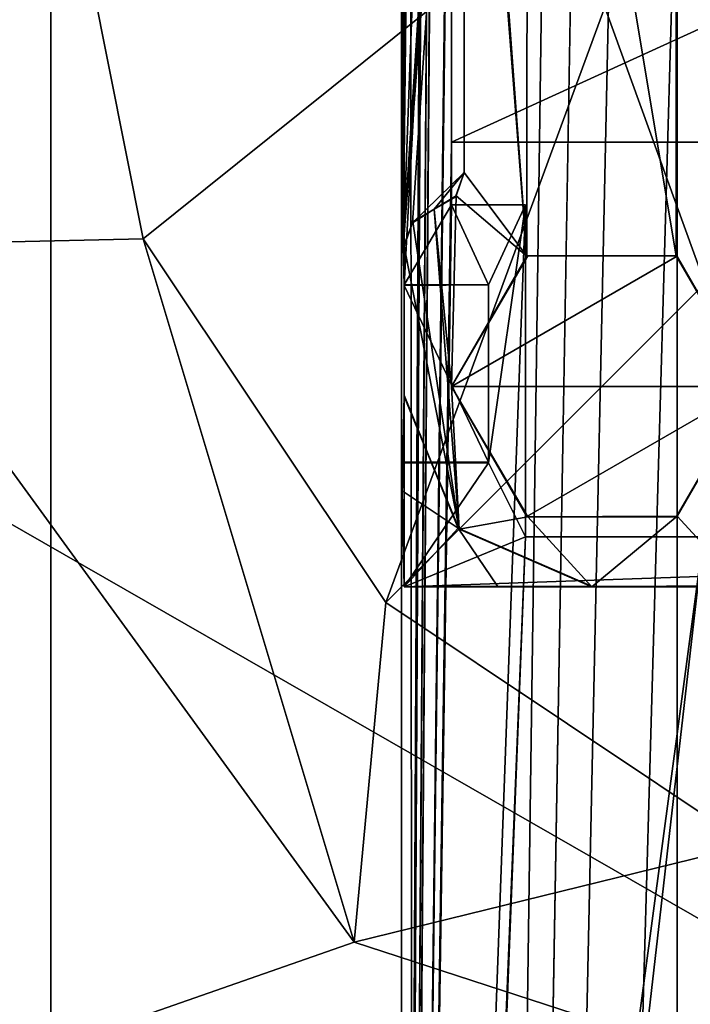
# Model space of a CAD drawing. Header units: millimetres. Extents: x -78 to 78, y -78 to 78.
# Tile 258 of 449: x 15.38 to 18.05, y -10.77 to -6.84. Entities that reach past the tile are written whole.
import ezdxf

# ---------------------------------------------------------------- set-up
doc = ezdxf.new("R2010")
doc.units = ezdxf.units.MM
doc.header["$LTSCALE"] = 41.718519
for name, color, linetype in [('1978', 7, 'CONTINUOUS'), ('1982', 7, 'CONTINUOUS'), ('1983', 7, 'CONTINUOUS'), ('2184', 7, 'CONTINUOUS'), ('2185', 7, 'CONTINUOUS'), ('2190', 7, 'CONTINUOUS'), ('2191', 7, 'CONTINUOUS'), ('2193', 7, 'CONTINUOUS'), ('2194', 7, 'CONTINUOUS'), ('2195', 7, 'CONTINUOUS'), ('2199', 7, 'CONTINUOUS'), ('2203', 7, 'CONTINUOUS'), ('2204', 7, 'CONTINUOUS'), ('2213', 7, 'CONTINUOUS'), ('2215', 7, 'CONTINUOUS'), ('2218', 7, 'CONTINUOUS'), ('2222', 7, 'CONTINUOUS'), ('2226', 7, 'CONTINUOUS'), ('2228', 7, 'CONTINUOUS'), ('2233', 7, 'CONTINUOUS'), ('2255', 7, 'CONTINUOUS'), ('2259', 7, 'CONTINUOUS'), ('2262', 7, 'CONTINUOUS'), ('2263', 7, 'CONTINUOUS'), ('2268', 7, 'CONTINUOUS'), ('2269', 7, 'CONTINUOUS'), ('291', 7, 'CONTINUOUS'), ('298', 7, 'CONTINUOUS'), ('301', 7, 'CONTINUOUS'), ('304', 7, 'CONTINUOUS'), ('328', 7, 'CONTINUOUS'), ('344', 7, 'CONTINUOUS'), ('6', 7, 'CONTINUOUS'), ('748', 7, 'CONTINUOUS'), ('828', 7, 'CONTINUOUS'), ('852', 7, 'CONTINUOUS'), ('880', 7, 'CONTINUOUS'), ('971', 7, 'CONTINUOUS')]:
    doc.layers.add(name, color=color, linetype=linetype)

msp = doc.modelspace()

# ---------------------------------------------------------------- linework, layer by layer
at = {"layer": '1978', "color": 7, "linetype": 'CONTINUOUS'}
for points in [[(16.9, 21.1, 20.074), (23.1, 21.1, 20.074), (23.1, -21.1, 20.074), (16.9, 21.1, 20.074)], [(16.9, -21.1, 20.074), (16.9, 21.1, 20.074), (23.1, -21.1, 20.074), (16.9, -21.1, 20.074)]]:
    msp.add_3dface(points, dxfattribs=at)
at = {"layer": '1982', "color": 7, "linetype": 'CONTINUOUS'}
for points in [[(16.9, 21.1, 20.074), (16.9, -21.1, 20.074), (16.9, 21.1, 21.67), (16.9, 21.1, 20.074)], [(16.9, 21.1, 21.67), (16.9, -21.1, 20.074), (16.9, -21.1, 21.67), (16.9, 21.1, 21.67)]]:
    msp.add_3dface(points, dxfattribs=at)
at = {"layer": '1983', "color": 7, "linetype": 'CONTINUOUS'}
for points in [[(16.9, 21.1, 21.67), (16.9, -21.1, 21.67), (17.1, 19.575, 21.67), (16.9, 21.1, 21.67)], [(17.1, 19.575, 21.67), (16.9, -21.1, 21.67), (17.1, 19.325, 21.67), (17.1, 19.575, 21.67)], [(16.9, -21.1, 21.67), (17.1, 16.675, 21.67), (17.1, 19.325, 21.67), (16.9, -21.1, 21.67)], [(17.1, 16.675, 21.67), (16.9, -21.1, 21.67), (17.1, 16.425, 21.67), (17.1, 16.675, 21.67)], [(17.1, 16.425, 21.67), (16.9, -21.1, 21.67), (17.1, 7.575, 21.67), (17.1, 16.425, 21.67)], [(17.1, 7.575, 21.67), (16.9, -21.1, 21.67), (17.1, 7.325, 21.67), (17.1, 7.575, 21.67)], [(16.9, -21.1, 21.67), (17.1, 4.675, 21.67), (17.1, 7.325, 21.67), (16.9, -21.1, 21.67)], [(17.1, 4.675, 21.67), (16.9, -21.1, 21.67), (17.1, 4.425, 21.67), (17.1, 4.675, 21.67)], [(17.1, 4.425, 21.67), (16.9, -21.1, 21.67), (17.1, -4.425, 21.67), (17.1, 4.425, 21.67)], [(17.1, -4.425, 21.67), (16.9, -21.1, 21.67), (17.1, -4.675, 21.67), (17.1, -4.425, 21.67)], [(16.9, -21.1, 21.67), (17.1, -7.325, 21.67), (17.1, -4.675, 21.67), (16.9, -21.1, 21.67)], [(17.1, -7.325, 21.67), (22.9, -7.325, 21.67), (22.9, -4.675, 21.67), (17.1, -7.325, 21.67)], [(17.1, -7.325, 21.67), (22.9, -4.675, 21.67), (17.1, -4.675, 21.67), (17.1, -7.325, 21.67)], [(17.1, -7.325, 21.67), (16.9, -21.1, 21.67), (17.1, -7.575, 21.67), (17.1, -7.325, 21.67)], [(17.1, -7.575, 21.67), (16.9, -21.1, 21.67), (17.395, -7.575, 21.67), (17.1, -7.575, 21.67)], [(17.395, -7.575, 21.67), (16.9, -21.1, 21.67), (17.395, -8.9, 21.67), (17.395, -7.575, 21.67)], [(17.395, -8.9, 21.67), (16.9, -21.1, 21.67), (17.1, -16.425, 21.67), (17.395, -8.9, 21.67)], [(18.105, -8.9, 21.67), (17.395, -8.9, 21.67), (17.1, -16.425, 21.67), (18.105, -8.9, 21.67)], [(17.395, -15.1, 21.67), (18.105, -8.9, 21.67), (17.1, -16.425, 21.67), (17.395, -15.1, 21.67)], [(21.895, -8.9, 21.67), (18.105, -8.9, 21.67), (17.395, -15.1, 21.67), (21.895, -8.9, 21.67)], [(22.605, -8.9, 21.67), (21.895, -8.9, 21.67), (17.395, -15.1, 21.67), (22.605, -8.9, 21.67)], [(18.105, -15.1, 21.67), (22.605, -8.9, 21.67), (17.395, -15.1, 21.67), (18.105, -15.1, 21.67)]]:
    msp.add_3dface(points, dxfattribs=at)
at = {"layer": '2184', "color": 7, "linetype": 'CONTINUOUS'}
for points in [[(17.03, -7.593, 24.95), (16.9431, -7.6467, 24.95), (17.03, -7.593, 25.1), (17.03, -7.593, 24.95)], [(17.03, -7.593, 25.1), (16.9431, -7.6467, 24.95), (16.9453, -7.6431, 25.1), (17.03, -7.593, 25.1)], [(16.9431, -7.6467, 24.95), (16.9057, -7.7448, 24.95), (16.91, -7.74, 25.1), (16.9431, -7.6467, 24.95)], [(16.9453, -7.6431, 25.1), (16.9431, -7.6467, 24.95), (16.91, -7.74, 25.1), (16.9453, -7.6431, 25.1)]]:
    msp.add_3dface(points, dxfattribs=at)
at = {"layer": '2185', "color": 7, "linetype": 'CONTINUOUS'}
for points in [[(17.15, -7.4461, 24.95), (17.1147, -7.5429, 24.95), (17.15, -7.4461, 25.1), (17.15, -7.4461, 24.95)], [(17.1147, -7.5429, 24.95), (17.1179, -7.539, 25.1), (17.15, -7.4461, 25.1), (17.1147, -7.5429, 24.95)], [(17.03, -7.593, 24.95), (17.03, -7.593, 25.1), (17.1179, -7.539, 25.1), (17.03, -7.593, 24.95)], [(17.1147, -7.5429, 24.95), (17.03, -7.593, 24.95), (17.1179, -7.539, 25.1), (17.1147, -7.5429, 24.95)]]:
    msp.add_3dface(points, dxfattribs=at)
at = {"layer": '2190', "color": 7, "linetype": 'CONTINUOUS'}
for points in [[(16.9057, -4.2552, 24.95), (16.9057, -7.7448, 24.95), (16.9444, -4.3555, 24.95), (16.9057, -4.2552, 24.95)], [(16.9444, -4.3555, 24.95), (16.9057, -7.7448, 24.95), (17.03, -4.407, 24.95), (16.9444, -4.3555, 24.95)], [(17.03, -4.407, 24.95), (16.9057, -7.7448, 24.95), (17.1179, -4.461, 24.95), (17.03, -4.407, 24.95)], [(17.1179, -4.461, 24.95), (16.9057, -7.7448, 24.95), (17.15, -4.5539, 24.95), (17.1179, -4.461, 24.95)], [(16.9057, -7.7448, 24.95), (16.9431, -7.6467, 24.95), (17.15, -4.5539, 24.95), (16.9057, -7.7448, 24.95)], [(17.15, -4.5539, 24.95), (16.9431, -7.6467, 24.95), (17.15, -7.4461, 24.95), (17.15, -4.5539, 24.95)], [(16.9431, -7.6467, 24.95), (17.03, -7.593, 24.95), (17.15, -7.4461, 24.95), (16.9431, -7.6467, 24.95)], [(17.15, -7.4461, 24.95), (17.03, -7.593, 24.95), (17.1147, -7.5429, 24.95), (17.15, -7.4461, 24.95)]]:
    msp.add_3dface(points, dxfattribs=at)
at = {"layer": '2191', "color": 7, "linetype": 'CONTINUOUS'}
for points in [[(16.91, -7.895, 22), (16.9057, -4.2552, 24.95), (16.91, -4.105, 22), (16.91, -7.895, 22)], [(16.9057, -7.7448, 24.95), (16.9057, -4.2552, 24.95), (16.91, -7.895, 22), (16.9057, -7.7448, 24.95)], [(16.91, -7.74, 25.1), (16.9057, -7.7448, 24.95), (16.91, -7.895, 22), (16.91, -7.74, 25.1)], [(16.91, -7.8975, 22.35), (16.91, -7.74, 25.1), (16.91, -7.895, 22), (16.91, -7.8975, 22.35)], [(16.91, -7.74, 25.1), (16.91, -7.8975, 22.35), (16.91, -8.3352, 24.95), (16.91, -7.74, 25.1)], [(16.91, -8.34, 25.1), (16.91, -7.74, 25.1), (16.91, -8.3352, 24.95), (16.91, -8.34, 25.1)], [(16.91, -7.8975, 22.35), (16.91, -8.6025, 22.35), (16.91, -8.3352, 24.95), (16.91, -7.8975, 22.35)], [(16.91, -8.3352, 24.95), (16.91, -8.6025, 22.35), (16.9029, -8.7176, 24.95), (16.91, -8.3352, 24.95)], [(16.91, -8.6025, 22.35), (16.91, -8.605, 22), (16.9029, -8.7176, 24.95), (16.91, -8.6025, 22.35)], [(16.91, -8.605, 22), (16.91, -9.1, 22), (16.9029, -8.7176, 24.95), (16.91, -8.605, 22)], [(16.91, -9.1, 22), (16.91, -9.1, 24.95), (16.9029, -8.7176, 24.95), (16.91, -9.1, 22)]]:
    msp.add_3dface(points, dxfattribs=at)
at = {"layer": '2193', "color": 7, "linetype": 'CONTINUOUS'}
for points in [[(16.91, -9.1, 24.95), (23.1, -9.1, 22), (17.2824, -9.0971, 24.95), (16.91, -9.1, 24.95)], [(16.91, -9.1, 22), (23.1, -9.1, 22), (16.91, -9.1, 24.95), (16.91, -9.1, 22)], [(17.2824, -9.0971, 24.95), (23.1, -9.1, 22), (17.6648, -9.1, 24.95), (17.2824, -9.0971, 24.95)], [(17.66, -9.1, 25.1), (17.6648, -9.1, 24.95), (18.2552, -9.0943, 24.95), (17.66, -9.1, 25.1)], [(18.26, -9.1, 25.1), (17.66, -9.1, 25.1), (18.2552, -9.0943, 24.95), (18.26, -9.1, 25.1)], [(17.6648, -9.1, 24.95), (23.1, -9.1, 22), (18.2552, -9.0943, 24.95), (17.6648, -9.1, 24.95)]]:
    msp.add_3dface(points, dxfattribs=at)
at = {"layer": '2194', "color": 7, "linetype": 'CONTINUOUS'}
for points in [[(17.15, -4.5539, 25.1), (17.3998, -7.7808, 25.1), (17.1, -3.7, 25.1), (17.15, -4.5539, 25.1)], [(17.1, -3.7, 25.1), (17.3998, -7.7808, 25.1), (17.4034, -4.2212, 25.1), (17.1, -3.7, 25.1)], [(17.3998, -7.7808, 25.1), (17.9961, -7.7784, 25.1), (17.4034, -4.2212, 25.1), (17.3998, -7.7808, 25.1)], [(17.4034, -4.2212, 25.1), (17.9961, -7.7784, 25.1), (17.9966, -4.2212, 25.1), (17.4034, -4.2212, 25.1)], [(17.9961, -7.7784, 25.1), (18.3, -8.3, 25.1), (17.9966, -4.2212, 25.1), (17.9961, -7.7784, 25.1)], [(17.9966, -4.2212, 25.1), (18.3, -8.3, 25.1), (18.25, -6, 25.1), (17.9966, -4.2212, 25.1)], [(17.15, -4.5539, 25.1), (17.15, -7.4461, 25.1), (17.3998, -7.7808, 25.1), (17.15, -4.5539, 25.1)], [(17.15, -7.4461, 25.1), (17.1179, -7.539, 25.1), (17.3998, -7.7808, 25.1), (17.15, -7.4461, 25.1)], [(17.1179, -7.539, 25.1), (17.03, -7.593, 25.1), (17.1, -8.3, 25.1), (17.1179, -7.539, 25.1)], [(17.1179, -7.539, 25.1), (17.1, -8.3, 25.1), (17.3998, -7.7808, 25.1), (17.1179, -7.539, 25.1)], [(17.03, -7.593, 25.1), (16.9453, -7.6431, 25.1), (17.1297, -8.8703, 25.1), (17.03, -7.593, 25.1)], [(17.03, -7.593, 25.1), (17.1297, -8.8703, 25.1), (17.1, -8.3, 25.1), (17.03, -7.593, 25.1)], [(16.9453, -7.6431, 25.1), (16.91, -7.74, 25.1), (17.1297, -8.8703, 25.1), (16.9453, -7.6431, 25.1)], [(17.1297, -8.8703, 25.1), (16.91, -7.74, 25.1), (16.91, -8.34, 25.1), (17.1297, -8.8703, 25.1)], [(17.1, -8.3, 25.1), (17.1297, -8.8703, 25.1), (17.4039, -8.8214, 25.1), (17.1, -8.3, 25.1)], [(18.001, -8.8187, 25.1), (18.26, -9.1, 25.1), (18.3, -8.3, 25.1), (18.001, -8.8187, 25.1)], [(17.1297, -8.8703, 25.1), (17.66, -9.1, 25.1), (17.4039, -8.8214, 25.1), (17.1297, -8.8703, 25.1)], [(17.4039, -8.8214, 25.1), (17.66, -9.1, 25.1), (18.001, -8.8187, 25.1), (17.4039, -8.8214, 25.1)], [(17.66, -9.1, 25.1), (18.26, -9.1, 25.1), (18.001, -8.8187, 25.1), (17.66, -9.1, 25.1)]]:
    msp.add_3dface(points, dxfattribs=at)
at = {"layer": '2195', "color": 7, "linetype": 'CONTINUOUS'}
for points in [[(17.1261, -8.8666, 24.95), (16.91, -8.34, 25.1), (16.91, -8.3352, 24.95), (17.1261, -8.8666, 24.95)], [(17.1297, -8.8703, 25.1), (16.91, -8.34, 25.1), (17.1261, -8.8666, 24.95), (17.1297, -8.8703, 25.1)], [(17.6648, -9.1, 24.95), (17.1297, -8.8703, 25.1), (17.1261, -8.8666, 24.95), (17.6648, -9.1, 24.95)], [(17.6648, -9.1, 24.95), (17.66, -9.1, 25.1), (17.1297, -8.8703, 25.1), (17.6648, -9.1, 24.95)]]:
    msp.add_3dface(points, dxfattribs=at)
at = {"layer": '2199', "color": 7, "linetype": 'CONTINUOUS'}
for points in [[(17.15, -4.5539, 24.95), (17.15, -7.4461, 24.95), (17.15, -4.5539, 25.1), (17.15, -4.5539, 24.95)], [(17.15, -7.4461, 24.95), (17.15, -7.4461, 25.1), (17.15, -4.5539, 25.1), (17.15, -7.4461, 24.95)]]:
    msp.add_3dface(points, dxfattribs=at)
at = {"layer": '2203', "color": 7, "linetype": 'CONTINUOUS'}
for points in [[(17.2475, -7.895, 22.35), (16.91, -7.8975, 22.35), (16.91, -7.895, 22), (17.2475, -7.895, 22.35)], [(17.2475, -7.895, 22), (17.2475, -7.895, 22.35), (16.91, -7.895, 22), (17.2475, -7.895, 22)]]:
    msp.add_3dface(points, dxfattribs=at)
at = {"layer": '2204', "color": 7, "linetype": 'CONTINUOUS'}
for points in [[(17.1261, -8.8666, 24.95), (16.91, -8.3352, 24.95), (16.9029, -8.7176, 24.95), (17.1261, -8.8666, 24.95)], [(16.91, -9.1, 24.95), (17.1261, -8.8666, 24.95), (16.9029, -8.7176, 24.95), (16.91, -9.1, 24.95)], [(16.91, -9.1, 24.95), (17.2824, -9.0971, 24.95), (17.1261, -8.8666, 24.95), (16.91, -9.1, 24.95)], [(17.2824, -9.0971, 24.95), (17.6648, -9.1, 24.95), (17.1261, -8.8666, 24.95), (17.2824, -9.0971, 24.95)]]:
    msp.add_3dface(points, dxfattribs=at)
at = {"layer": '2213', "color": 7, "linetype": 'CONTINUOUS'}
for points in [[(17.1, -8.3, 25.1), (17.4039, -8.8214, 25.1), (17.1, -8.3, 25.5), (17.1, -8.3, 25.1)], [(17.1, -8.3, 25.5), (17.4039, -8.8214, 25.1), (17.3998, -8.8192, 25.5), (17.1, -8.3, 25.5)], [(18.001, -8.8187, 25.1), (18.3, -8.3, 25.1), (17.9961, -8.8216, 25.5), (18.001, -8.8187, 25.1)], [(18.3, -8.3, 25.1), (18.3, -8.3, 25.5), (17.9961, -8.8216, 25.5), (18.3, -8.3, 25.1)], [(17.3998, -8.8192, 25.5), (17.4039, -8.8214, 25.1), (17.9961, -8.8216, 25.5), (17.3998, -8.8192, 25.5)], [(17.4039, -8.8214, 25.1), (18.001, -8.8187, 25.1), (17.9961, -8.8216, 25.5), (17.4039, -8.8214, 25.1)]]:
    msp.add_3dface(points, dxfattribs=at)
at = {"layer": '2215', "color": 7, "linetype": 'CONTINUOUS'}
for points in [[(16.91, -7.895, 22), (16.91, -4.105, 22), (17.1, -4.425, 22), (16.91, -7.895, 22)], [(17.1, -7.575, 22), (16.91, -7.895, 22), (17.1, -4.425, 22), (17.1, -7.575, 22)], [(17.2475, -7.895, 22), (16.91, -7.895, 22), (17.1, -7.575, 22), (17.2475, -7.895, 22)], [(17.395, -7.575, 22), (17.2475, -7.895, 22), (17.1, -7.575, 22), (17.395, -7.575, 22)], [(17.2475, -8.605, 22), (17.2475, -7.895, 22), (17.395, -7.575, 22), (17.2475, -8.605, 22)], [(17.395, -8.9, 22), (17.2475, -8.605, 22), (17.395, -7.575, 22), (17.395, -8.9, 22)], [(16.91, -8.605, 22), (17.2475, -8.605, 22), (16.91, -9.1, 22), (16.91, -8.605, 22)], [(16.91, -9.1, 22), (17.2475, -8.605, 22), (17.395, -8.9, 22), (16.91, -9.1, 22)], [(23.1, -9.1, 22), (16.91, -9.1, 22), (22.605, -8.9, 22), (23.1, -9.1, 22)], [(22.605, -8.9, 22), (16.91, -9.1, 22), (17.395, -8.9, 22), (22.605, -8.9, 22)]]:
    msp.add_3dface(points, dxfattribs=at)
at = {"layer": '2218', "color": 7, "linetype": 'CONTINUOUS'}
for points in [[(16.91, -7.8975, 22.35), (17.2475, -7.895, 22.35), (17.2475, -8.6025, 22.35), (16.91, -7.8975, 22.35)], [(16.91, -8.6025, 22.35), (16.91, -7.8975, 22.35), (17.2475, -8.6025, 22.35), (16.91, -8.6025, 22.35)]]:
    msp.add_3dface(points, dxfattribs=at)
at = {"layer": '2222', "color": 7, "linetype": 'CONTINUOUS'}
for points in [[(17.3998, -7.7808, 25.1), (17.1, -8.3, 25.1), (17.4039, -7.7784, 25.5), (17.3998, -7.7808, 25.1)], [(17.4039, -7.7784, 25.5), (17.1, -8.3, 25.1), (17.1, -8.3, 25.5), (17.4039, -7.7784, 25.5)], [(17.9961, -7.7784, 25.1), (17.3998, -7.7808, 25.1), (17.4039, -7.7784, 25.5), (17.9961, -7.7784, 25.1)], [(18.0002, -7.7808, 25.5), (17.9961, -7.7784, 25.1), (17.4039, -7.7784, 25.5), (18.0002, -7.7808, 25.5)], [(18.3, -8.3, 25.1), (17.9961, -7.7784, 25.1), (18.3, -8.3, 25.5), (18.3, -8.3, 25.1)], [(18.3, -8.3, 25.5), (17.9961, -7.7784, 25.1), (18.0002, -7.7808, 25.5), (18.3, -8.3, 25.5)]]:
    msp.add_3dface(points, dxfattribs=at)
at = {"layer": '2226', "color": 7, "linetype": 'CONTINUOUS'}
for points in [[(16.91, -8.6025, 22.35), (17.2475, -8.6025, 22.35), (17.2475, -8.605, 22), (16.91, -8.6025, 22.35)], [(16.91, -8.6025, 22.35), (17.2475, -8.605, 22), (16.91, -8.605, 22), (16.91, -8.6025, 22.35)]]:
    msp.add_3dface(points, dxfattribs=at)
at = {"layer": '2228', "color": 7, "linetype": 'CONTINUOUS'}
for points in [[(18.0002, -7.7808, 25.5), (17.4039, -7.7784, 25.5), (17.1, -8.3, 25.5), (18.0002, -7.7808, 25.5)], [(18.3, -8.3, 25.5), (18.0002, -7.7808, 25.5), (17.1, -8.3, 25.5), (18.3, -8.3, 25.5)], [(18.3, -8.3, 25.5), (17.1, -8.3, 25.5), (17.3998, -8.8192, 25.5), (18.3, -8.3, 25.5)], [(18.3, -8.3, 25.5), (17.3998, -8.8192, 25.5), (17.9961, -8.8216, 25.5), (18.3, -8.3, 25.5)]]:
    msp.add_3dface(points, dxfattribs=at)
at = {"layer": '2233', "color": 7, "linetype": 'CONTINUOUS'}
for points in [[(17.2475, -8.6025, 22.35), (17.2475, -7.895, 22.35), (17.2475, -8.605, 22), (17.2475, -8.6025, 22.35)], [(17.2475, -7.895, 22.35), (17.2475, -7.895, 22), (17.2475, -8.605, 22), (17.2475, -7.895, 22.35)]]:
    msp.add_3dface(points, dxfattribs=at)
at = {"layer": '2255', "color": 7, "linetype": 'CONTINUOUS'}
for points in [[(17.395, -8.9, 21.67), (18.105, -8.9, 21.67), (17.395, -8.9, 22), (17.395, -8.9, 21.67)], [(17.395, -8.9, 22), (18.105, -8.9, 21.67), (18.105, -8.9, 21.9), (17.395, -8.9, 22)], [(22.605, -8.9, 22), (17.395, -8.9, 22), (21.895, -8.9, 21.9), (22.605, -8.9, 22)], [(21.895, -8.9, 21.9), (17.395, -8.9, 22), (18.105, -8.9, 21.9), (21.895, -8.9, 21.9)]]:
    msp.add_3dface(points, dxfattribs=at)
at = {"layer": '2259', "color": 7, "linetype": 'CONTINUOUS'}
for points in [[(17.395, -7.575, 21.67), (17.395, -8.9, 21.67), (17.395, -7.575, 22), (17.395, -7.575, 21.67)], [(17.395, -8.9, 21.67), (17.395, -8.9, 22), (17.395, -7.575, 22), (17.395, -8.9, 21.67)]]:
    msp.add_3dface(points, dxfattribs=at)
at = {"layer": '2262', "color": 7, "linetype": 'CONTINUOUS'}
for points in [[(17.1, -7.575, 21.67), (17.395, -7.575, 21.67), (17.395, -7.575, 22), (17.1, -7.575, 21.67)], [(17.1, -7.575, 21.67), (17.395, -7.575, 22), (17.1, -7.575, 22), (17.1, -7.575, 21.67)]]:
    msp.add_3dface(points, dxfattribs=at)
at = {"layer": '2263', "color": 7, "linetype": 'CONTINUOUS'}
for points in [[(22.9, -7.325, 21.67), (17.1, -7.325, 21.67), (22.9, -7.325, 21.9), (22.9, -7.325, 21.67)], [(22.9, -7.325, 21.9), (17.1, -7.325, 21.67), (17.1, -7.325, 21.9), (22.9, -7.325, 21.9)]]:
    msp.add_3dface(points, dxfattribs=at)
at = {"layer": '2268', "color": 7, "linetype": 'CONTINUOUS'}
for points in [[(17.1, -7.575, 22), (17.1, -4.425, 22), (17.1, -7.325, 21.9), (17.1, -7.575, 22)], [(17.1, -4.425, 22), (17.1, -4.675, 21.9), (17.1, -7.325, 21.9), (17.1, -4.425, 22)], [(17.1, -7.325, 21.67), (17.1, -7.575, 21.67), (17.1, -7.325, 21.9), (17.1, -7.325, 21.67)], [(17.1, -7.575, 21.67), (17.1, -7.575, 22), (17.1, -7.325, 21.9), (17.1, -7.575, 21.67)]]:
    msp.add_3dface(points, dxfattribs=at)
at = {"layer": '2269', "color": 7, "linetype": 'CONTINUOUS'}
for points in [[(22.9, -4.675, 21.9), (22.9, -7.325, 21.9), (17.1, -7.325, 21.9), (22.9, -4.675, 21.9)], [(17.1, -4.675, 21.9), (22.9, -4.675, 21.9), (17.1, -7.325, 21.9), (17.1, -4.675, 21.9)]]:
    msp.add_3dface(points, dxfattribs=at)
at = {"layer": '291', "color": 7, "linetype": 'CONTINUOUS'}
for points in [[(15.25, 0, -3), (19.2783, -11.108, -3), (13.2058, -7.6255, -3), (15.25, 0, -3)], [(22.25, 0, -3), (19.2783, -11.108, -3), (15.25, 0, -3), (22.25, 0, -3)], [(13.2058, -7.6255, -3), (19.2783, -11.108, -3), (7.6204, -13.2095, -3), (13.2058, -7.6255, -3)]]:
    msp.add_3dface(points, dxfattribs=at)
at = {"layer": '298', "color": 7, "linetype": 'CONTINUOUS'}
for points in [[(19.2783, -11.108, -3), (20.2058, -9.7306, -2.9268), (13.9829, -17.534, -2.9268), (19.2783, -11.108, -3)], [(13.9829, -17.534, -2.9268), (20.2058, -9.7306, -2.9268), (19.4856, -11.25, -2.75), (13.9829, -17.534, -2.9268)]]:
    msp.add_3dface(points, dxfattribs=at)
at = {"layer": '301', "color": 7, "linetype": 'CONTINUOUS'}
for points in [[(20.2058, -9.7306, -2.0732), (19.2675, -11.1265, -2), (13.9829, -17.534, -2.0732), (20.2058, -9.7306, -2.0732)], [(19.4856, -11.25, -2.25), (20.2058, -9.7306, -2.0732), (13.9829, -17.534, -2.0732), (19.4856, -11.25, -2.25)]]:
    msp.add_3dface(points, dxfattribs=at)
at = {"layer": '304', "linetype": 'CONTINUOUS'}
for points in [[(15.5, 30, 15), (15.5, -30, 15), (15.5, 30, 16.5), (15.5, 30, 15)], [(15.5, 30, 16.5), (15.5, -30, 15), (15.5, -30, 16.5), (15.5, 30, 16.5)]]:
    msp.add_3dface(points, dxfattribs=at)
at = {"layer": '328', "linetype": 'CONTINUOUS'}
for points in [[(15.5, -30, 15), (15.5, 30, 15), (32.5, -30, 15), (15.5, -30, 15)], [(32.5, -30, 15), (15.5, 30, 15), (47.5, -30, 15), (32.5, -30, 15)], [(47.5, -30, 15), (15.5, 30, 15), (67, -30, 15), (47.5, -30, 15)], [(67, -30, 15), (15.5, 30, 15), (67.5, -30, 15), (67, -30, 15)], [(67.5, -30, 15), (15.5, 30, 15), (72.3187, -15.3427, 15), (67.5, -30, 15)], [(72.3187, -15.3427, 15), (15.5, 30, 15), (73.9493, 0, 15), (72.3187, -15.3427, 15)]]:
    msp.add_3dface(points, dxfattribs=at)
at = {"layer": '344', "linetype": 'CONTINUOUS'}
for points in [[(15.5, 30, 16.5), (15.5, -30, 16.5), (32.5, 30, 16.5), (15.5, 30, 16.5)], [(32.5, 30, 16.5), (15.5, -30, 16.5), (47.5, 30, 16.5), (32.5, 30, 16.5)], [(47.5, 30, 16.5), (15.5, -30, 16.5), (67, 30, 16.5), (47.5, 30, 16.5)], [(67, 30, 16.5), (15.5, -30, 16.5), (67.5, 30, 16.5), (67, 30, 16.5)], [(67.5, 30, 16.5), (15.5, -30, 16.5), (72.3187, 15.3427, 16.5), (67.5, 30, 16.5)], [(72.3187, 15.3427, 16.5), (15.5, -30, 16.5), (73.9493, 0, 16.5), (72.3187, 15.3427, 16.5)], [(73.9493, 0, 16.5), (15.5, -30, 16.5), (72.3187, -15.3427, 16.5), (73.9493, 0, 16.5)]]:
    msp.add_3dface(points, dxfattribs=at)
at = {"layer": '6', "linetype": 'CONTINUOUS'}
for points in [[(15, 43.6998), (15, -43.6998), (15.5, 37), (15, 43.6998)], [(15, -43.6998), (15.5, 33), (15.5, 37), (15, -43.6998)], [(15, -43.6998), (15.5, -33), (15.5, 33), (15, -43.6998)], [(15.5, 33), (15.5, -33), (24, 33), (15.5, 33)], [(24, 33), (15.5, -33), (29, 33), (24, 33)], [(29, 33), (15.5, -33), (32.5, 33), (29, 33)], [(32.5, 33), (15.5, -33), (47.5, 33), (32.5, 33)], [(47.5, 33), (15.5, -33), (48.5, 31), (47.5, 33)], [(48.5, 31), (15.5, -33), (48.5, 30.5), (48.5, 31)], [(48.5, 30.5), (15.5, -33), (49.5, 30.5), (48.5, 30.5)], [(49.5, 30.5), (15.5, -33), (48.5, -30.5), (49.5, 30.5)]]:
    msp.add_3dface(points, dxfattribs=at)
at = {"layer": '748', "color": 7, "linetype": 'CONTINUOUS'}
for points in [[(16.7102, 1.4811, 28.7), (14.6873, 4.262, 28.7), (7.6, -13.7, 28.7), (16.7102, 1.4811, 28.7)], [(16.6897, -1.4963, 28.7), (16.7102, 1.4811, 28.7), (7.6, -13.7, 28.7), (16.6897, -1.4963, 28.7)], [(14.6733, -4.305, 28.7), (16.6897, -1.4963, 28.7), (7.6, -13.7, 28.7), (14.6733, -4.305, 28.7)], [(16.7102, -10.5189, 28.7), (14.6873, -7.738, 28.7), (7.6, -13.7, 28.7), (16.7102, -10.5189, 28.7)], [(20, -11.5902, 28.7), (16.7102, -10.5189, 28.7), (7.6, -13.7, 28.7), (20, -11.5902, 28.7)]]:
    msp.add_3dface(points, dxfattribs=at)
at = {"layer": '828', "color": 7, "linetype": 'CONTINUOUS'}
for points in [[(14.6733, -4.305, 28.7), (14.6873, -7.738, 28.7), (15.5279, -6, 28.4361), (14.6733, -4.305, 28.7)], [(15.5279, -6, 28.4361), (14.6873, -7.738, 28.7), (15.8683, -7.7114, 28.4361), (15.5279, -6, 28.4361)], [(14.6873, -7.738, 28.7), (16.7102, -10.5189, 28.7), (15.8683, -7.7114, 28.4361), (14.6873, -7.738, 28.7)], [(15.8683, -7.7114, 28.4361), (16.7102, -10.5189, 28.7), (16.8377, -9.1623, 28.4361), (15.8683, -7.7114, 28.4361)], [(16.8377, -9.1623, 28.4361), (16.7102, -10.5189, 28.7), (18.2886, -10.1317, 28.4361), (16.8377, -9.1623, 28.4361)], [(16.7102, -10.5189, 28.7), (20, -11.5902, 28.7), (18.2886, -10.1317, 28.4361), (16.7102, -10.5189, 28.7)]]:
    msp.add_3dface(points, dxfattribs=at)
at = {"layer": '852', "color": 7, "linetype": 'CONTINUOUS'}
for points in [[(15.5279, -6, 28.4361), (15.8683, -7.7114, 28.4361), (18, -6, 27.2), (15.5279, -6, 28.4361)], [(15.8683, -7.7114, 28.4361), (16.8377, -9.1623, 28.4361), (18, -6, 27.2), (15.8683, -7.7114, 28.4361)], [(18, -6, 27.2), (16.8377, -9.1623, 28.4361), (18.586, -7.4144, 27.2), (18, -6, 27.2)], [(16.8377, -9.1623, 28.4361), (18.2886, -10.1317, 28.4361), (18.586, -7.4144, 27.2), (16.8377, -9.1623, 28.4361)]]:
    msp.add_3dface(points, dxfattribs=at)
at = {"layer": '880', "color": 7, "linetype": 'CONTINUOUS'}
for points in [[(18.5751, -7.403, 26.2), (18, -5.9921, 26.2), (18, -6, 27.2), (18.5751, -7.403, 26.2)], [(18.5751, -7.403, 26.2), (18, -6, 27.2), (18.586, -7.4144, 27.2), (18.5751, -7.403, 26.2)]]:
    msp.add_3dface(points, dxfattribs=at)
at = {"layer": '971', "color": 7, "linetype": 'CONTINUOUS'}
for points in [[(11.3342, 18.2538, 26.2), (16.2392, 44.2064, 26.2), (11.3344, -18.2539, 26.2), (11.3342, 18.2538, 26.2)], [(16.2392, 44.2064, 26.2), (16.9107, 42.714, 26.2), (11.3344, -18.2539, 26.2), (16.2392, 44.2064, 26.2)], [(8.2352, -53.8301, 26.2), (16.9107, 42.714, 26.2), (16.9564, -42.6527, 26.2), (8.2352, -53.8301, 26.2)], [(16.9107, 42.714, 26.2), (8.2352, -53.8301, 26.2), (11.3344, -18.2539, 26.2), (16.9107, 42.714, 26.2)], [(16.9107, 42.714, 26.2), (18.1357, 41.6388, 26.2), (16.9564, -42.6527, 26.2), (16.9107, 42.714, 26.2)], [(16.9564, -42.6527, 26.2), (18.1357, 41.6388, 26.2), (18, 18.0079, 26.2), (16.9564, -42.6527, 26.2)], [(18, 6.0079, 26.2), (16.9564, -42.6527, 26.2), (18, 18.0079, 26.2), (18, 6.0079, 26.2)], [(16.9564, -42.6527, 26.2), (18, 6.0079, 26.2), (18, -5.9921, 26.2), (16.9564, -42.6527, 26.2)], [(16.9564, -42.6527, 26.2), (18, -5.9921, 26.2), (18, -17.9921, 26.2), (16.9564, -42.6527, 26.2)], [(18, -5.9921, 26.2), (18.5751, -7.403, 26.2), (18, -17.9921, 26.2), (18, -5.9921, 26.2)], [(18, -17.9921, 26.2), (18.5751, -7.403, 26.2), (18.5836, -16.5882, 26.2), (18, -17.9921, 26.2)]]:
    msp.add_3dface(points, dxfattribs=at)

doc.saveas('drawing.dxf')
